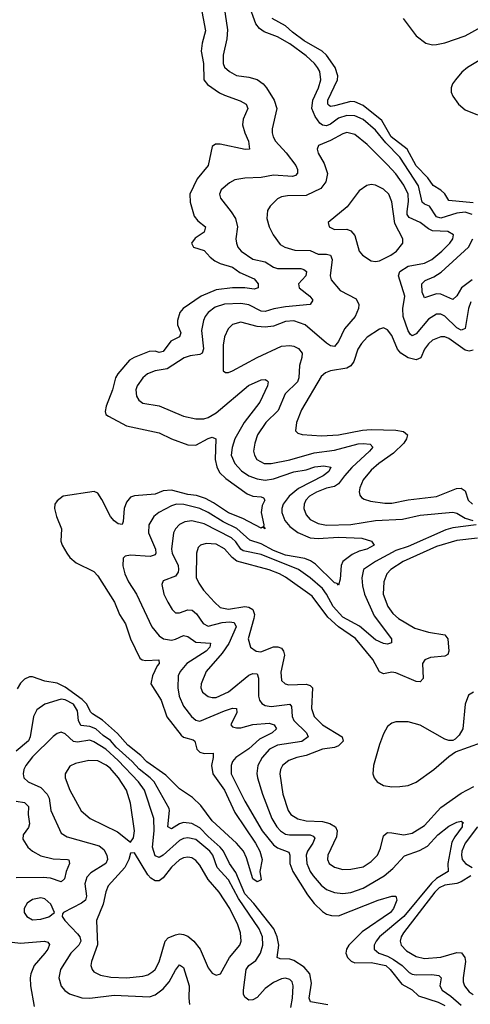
# Model space of a CAD drawing. Header units: inches. Extents: x 1843162 to 1959474, y 907081 to 1016326.
# Tile 616 of 656: x 1935907 to 1938115, y 982120 to 986944. Entities that reach past the tile are written whole.
import ezdxf

# ---------------------------------------------------------------- set-up
doc = ezdxf.new("R2010")
doc.units = ezdxf.units.IN
doc.header["$MEASUREMENT"] = 0
doc.layers.add('B9938', color=7, linetype='Continuous')

msp = doc.modelspace()

# ---------------------------------------------------------------- linework, layer by layer
at = {"layer": 'B9938', "color": 5}
for points, elevation in [([(1936901.7, 987050), (1936924.7, 986895.3), (1936922.3, 986850), (1936903.4, 986770), (1936903.6, 986730), (1936910, 986712), (1936934.4, 986690), (1936970, 986671.4), (1937030, 986663.1), (1937070, 986651.5), (1937099.2, 986630), (1937116, 986610), (1937153.1, 986550), (1937167.2, 986510), (1937144.4, 986410), (1937143.5, 986390), (1937149.5, 986370), (1937160.9, 986350), (1937212.6, 986292.6), (1937260.7, 986230), (1937267.9, 986210), (1937267.6, 986192.4), (1937258.3, 986181.7), (1937244.1, 986175.9), (1937150, 986182.3), (1937090, 986171.3), (1937010, 986168.4), (1936960.3, 986159.7), (1936934.4, 986145.6), (1936894.4, 986110), (1936886, 986090), (1936890.3, 986070), (1936943.7, 986003.7), (1936964.4, 985970), (1936973.8, 985930), (1936966.8, 985870), (1936969.4, 985850), (1936976, 985830), (1936992.8, 985810), (1937050, 985770.6), (1937110, 985757.8), (1937150, 985731.9), (1937170, 985725.5), (1937285, 985725), (1937299.6, 985719.6), (1937311.8, 985710), (1937308.5, 985690), (1937273.7, 985650), (1937275.9, 985630), (1937329.2, 985590), (1937343.9, 985570), (1937331.1, 985548.9), (1937210, 985537.3), (1937152.3, 985527.7), (1937110, 985514.8), (1937090, 985515.7), (1937030, 985546.5), (1936990, 985553.9), (1936910, 985550.3), (1936864.3, 985535.7), (1936830.8, 985510), (1936815.3, 985490), (1936807, 985470), (1936798, 985422), (1936807.9, 985332.1), (1936800.7, 985310), (1936790, 985303.6), (1936742.8, 985297.2), (1936712.9, 985287.1), (1936630, 985233), (1936570, 985223.4), (1936533.6, 985210), (1936509.4, 985190), (1936482.3, 985150), (1936475.9, 985130), (1936479.3, 985099.3), (1936490, 985079.5), (1936510, 985064.7), (1936590, 985051.8), (1936710, 985001.5), (1936770, 984988.1), (1936808.7, 984988.7), (1936830, 984995.3), (1936870, 985018.5), (1937028.6, 985151.4), (1937090, 985179.5), (1937110, 985181.1), (1937117.3, 985177.3), (1937124.4, 985170), (1937121.3, 985150), (1937083.1, 985070), (1937006.9, 984970), (1936960.9, 984890), (1936947.8, 984847.8), (1936943.9, 984810), (1936960.4, 984770), (1936993.8, 984733.8), (1937029.5, 984709.5), (1937070, 984694.4), (1937110, 984688), (1937150, 984694.8), (1937250, 984729.7), (1937310, 984738.5), (1937354, 984754), (1937397.9, 984757.9), (1937431.6, 984751.6), (1937422.6, 984730), (1937393.8, 984710), (1937273.1, 984646.9), (1937226.8, 984610), (1937198.3, 984570), (1937191.8, 984550), (1937191, 984530), (1937205.6, 984490), (1937230, 984461.5), (1937270, 984431), (1937330, 984406.1), (1937370, 984401.6), (1937469.4, 984409.4), (1937583.4, 984403.4), (1937630.8, 984390), (1937644.4, 984370), (1937608.4, 984350), (1937570, 984339.9), (1937535.7, 984324.3), (1937491, 984290), (1937481.7, 984270), (1937476.9, 984203.1), (1937470, 984173.2), (1937462.4, 984182.4), (1937450, 984185.7), (1937356.2, 984276.2), (1937332.6, 984292.6), (1937304.3, 984304.3), (1937210, 984320.3), (1937150, 984344.3), (1937090, 984377), (1937034.7, 984394.7), (1936971.4, 984451.4), (1936903.5, 984483.5), (1936830, 984529.6), (1936790, 984549.3), (1936711.4, 984568.6), (1936676, 984570), (1936650, 984562.7), (1936589.1, 984530), (1936564.5, 984510), (1936539, 984470), (1936538.5, 984430), (1936572.2, 984350), (1936573.6, 984330), (1936570, 984323.1), (1936546.5, 984313.5), (1936450, 984321.1), (1936423.7, 984316.3), (1936413.3, 984306.7), (1936411.5, 984268.5), (1936422.3, 984230), (1936440.1, 984190), (1936478.5, 984130), (1936555, 983970), (1936590, 983926), (1936611.2, 983911.2), (1936650, 983904.6), (1936670, 983908.4), (1936710, 983927.1), (1936730, 983922.8), (1936770, 983894.5), (1936842, 983890), (1936838.6, 983870), (1936820.4, 983850), (1936726.5, 983790), (1936693, 983750), (1936683.2, 983730), (1936681.2, 983670), (1936689, 983630), (1936710, 983581.2), (1936747.9, 983530), (1936770, 983513), (1936790, 983506.7), (1936910, 983558.4), (1936950, 983571.5), (1936970, 983570.2), (1936970.7, 983550), (1936941, 983490), (1936950, 983479.7), (1936970, 983474.4), (1936990, 983475.3), (1937050, 983491.5), (1937130, 983497.3), (1937154.4, 983490), (1937166, 983470), (1937144.7, 983450), (1937081.4, 983418.6), (1937030, 983371.5), (1936965.8, 983330), (1936950.1, 983310), (1936942.5, 983290), (1936942.7, 983250), (1937010, 983115), (1937095.2, 982970), (1937150, 982901.1), (1937170, 982886.2), (1937225.8, 982865.7), (1937230.1, 982850.1), (1937230.1, 982810), (1937246, 982770), (1937316.8, 982656.8), (1937350, 982614.3), (1937390, 982574.3), (1937410, 982562.3), (1937435.2, 982555.2), (1937470, 982552.8), (1937663.6, 982630), (1937730, 982650.2), (1937751, 982650), (1937755.8, 982630), (1937738.5, 982590), (1937723.6, 982570), (1937584.7, 982475.3), (1937519.8, 982410), (1937507.9, 982390), (1937505.5, 982370), (1937513.3, 982350), (1937531.9, 982331.9), (1937550, 982323.3), (1937630, 982324.4), (1937701.4, 982310), (1937722.4, 982290), (1937778.9, 982218.9), (1937830.4, 982190.4), (1937861.6, 982161.6), (1937957.4, 982130), (1937990, 982114.6)], 440), ([(1938125, 985990), (1938090, 986000.9), (1938050, 985997.1), (1937970, 985971.8), (1937950, 985978.7), (1937914.6, 986030), (1937890, 986040.2), (1937878.6, 986050), (1937860.9, 986130), (1937770, 986270.4), (1937701.5, 986341.5), (1937650, 986403.9), (1937590, 986456.1), (1937550, 986474.1), (1937510, 986474.9), (1937470, 986461.2), (1937430, 986433), (1937410, 986424.6), (1937390, 986427.2), (1937377.5, 986437.5), (1937354.4, 986470), (1937339.1, 986510), (1937343.8, 986550), (1937370.7, 986610), (1937382.8, 986650), (1937378.1, 986690), (1937366.9, 986710), (1937351.4, 986730), (1937310, 986767.6), (1937230, 986825.9), (1937170, 986859.7), (1937105.6, 986885.6), (1937081.4, 986901.4), (1937063.7, 986923.7), (1937030, 987018.4)], 440), ([(1936794.2, 987010), (1936817.8, 986890), (1936801.6, 986830), (1936796.6, 986790), (1936806.9, 986730), (1936808.9, 986650), (1936826.6, 986626.6), (1936886.4, 986586.4), (1936910, 986573.9), (1936987.2, 986547.2), (1937016.1, 986530), (1937024.7, 986510), (1937002.7, 986457.3), (1936998.7, 986430), (1937009.4, 986390), (1937028.4, 986350), (1937033.1, 986310), (1937012.1, 986307.9), (1936890, 986334.8), (1936865.7, 986334.3), (1936850, 986322.9), (1936830.1, 986230), (1936776, 986164), (1936740.2, 986090), (1936742.1, 986050), (1936762.3, 985982.3), (1936779.2, 985959.2), (1936817.6, 985930), (1936810, 985903.5), (1936766.1, 985873.9), (1936748.7, 985848.7), (1936758.4, 985830), (1936810, 985814.2), (1936840.5, 985780.5), (1936863.2, 985763.2), (1936890, 985749.6), (1936950, 985731.6), (1936985.7, 985705.7), (1937055.3, 985675.3), (1937076, 985650), (1937076, 985630), (1937055.7, 985624.3), (1937010, 985629.9), (1936950, 985630.4), (1936870, 985620.3), (1936796.1, 985590), (1936707.8, 985530), (1936691.5, 985510), (1936680.5, 985470), (1936680.4, 985450), (1936695.9, 985410), (1936690.2, 985390), (1936646.8, 985370), (1936610, 985318.8), (1936590, 985313.3), (1936570, 985320.7), (1936541, 985319), (1936467.6, 985290), (1936444.4, 985275.6), (1936387, 985210), (1936376, 985190), (1936362.1, 985130), (1936330.1, 985050), (1936325, 985025), (1936329.2, 985010), (1936341.5, 985001.5), (1936430, 984954.2), (1936590, 984919.6), (1936650, 984891.3), (1936730, 984861.7), (1936770, 984858.9), (1936830, 984891.8), (1936850, 984898.2), (1936868.5, 984890), (1936864.1, 984790), (1936872.9, 984752.9), (1936886, 984726), (1936916.4, 984696.4), (1937020.8, 984620.8), (1937050, 984609.3), (1937090, 984607.2), (1937101.7, 984601.7), (1937108.7, 984590), (1937095.6, 984564.4), (1937089.4, 984530), (1937103.1, 984470), (1937101.3, 984461.3), (1937110.2, 984449.8), (1937097.2, 984457.2), (1937090, 984453.3), (1937001, 984501), (1936930, 984527.6), (1936857.2, 984577.2), (1936818, 984598), (1936772.5, 984612.5), (1936730, 984618.5), (1936650, 984639.5), (1936610, 984636.1), (1936570, 984620.3), (1936470, 984612.2), (1936450, 984605.6), (1936430, 984581.1), (1936419.1, 984550), (1936413.8, 984486.2), (1936408.7, 984471.3), (1936390, 984474.3), (1936370, 984488.4), (1936351, 984510), (1936310, 984592.9), (1936290, 984623.9), (1936272.3, 984632.3), (1936119.6, 984610), (1936090, 984586.6), (1936079.2, 984570), (1936077.1, 984550), (1936086.4, 984510), (1936110.9, 984450), (1936108.9, 984388.9), (1936114.8, 984370), (1936137.6, 984330), (1936151.9, 984310), (1936183, 984283), (1936270, 984241.3), (1936290, 984220.2), (1936371.2, 984091.2), (1936395.8, 984030), (1936424.9, 983984.9), (1936450, 983910.3), (1936495.5, 983815.5), (1936507.1, 983807.1), (1936524.4, 983804.4), (1936588.5, 983808.5), (1936591, 983790), (1936581.2, 983778.8), (1936557.5, 983730), (1936548.7, 983690), (1936599.5, 983610), (1936628.4, 983528.4), (1936698.4, 983438.4), (1936710, 983428.4), (1936756.2, 983416.2), (1936764.4, 983410), (1936775.3, 983370), (1936790, 983355.9), (1936810, 983349.5), (1936854.4, 983350), (1936855.7, 983330), (1936846.1, 983290), (1936853.9, 983250), (1936910, 983168.5), (1936960.5, 983060.5), (1937062.6, 982910), (1937083.9, 982870), (1937095.3, 982830), (1937084.4, 982770), (1937090.4, 982730), (1937070, 982719.5), (1937050, 982735.1), (1937017.9, 982837.9), (1937003.1, 982870), (1936968.8, 982908.8), (1936850, 983019.3), (1936794.5, 983094.5), (1936752.9, 983132.9), (1936690, 983175.1), (1936623, 983243), (1936530, 983307.9), (1936499.7, 983339.7), (1936436.7, 983390), (1936386.3, 983446.3), (1936312.7, 983512.7), (1936263.5, 983543.5), (1936253.6, 983553.6), (1936236.1, 983590), (1936213.3, 983613.3), (1936130, 983674.3), (1936090, 983693.5), (1936030, 983702.7), (1935970, 983724.3), (1935955.2, 983724.8), (1935930, 983713.3), (1935910, 983693.3), (1935893.9, 983666.1)], 420), ([(1938130, 986046.7), (1938010, 986057.9), (1937990, 986091), (1937970, 986109.4), (1937932.5, 986132.5), (1937907.2, 986170), (1937850, 986228.1), (1937805.4, 986310), (1937727.7, 986370), (1937681.2, 986450), (1937590, 986523.8), (1937550, 986542.7), (1937530, 986543.5), (1937450, 986522), (1937430, 986519.6), (1937423.3, 986523.3), (1937417.5, 986530), (1937417.1, 986550), (1937463.9, 986650), (1937465.9, 986670), (1937452.2, 986710), (1937410, 986770.4), (1937389.9, 986790), (1937300.3, 986840.3), (1937243.1, 986883.1), (1937210, 986914.2), (1937144.2, 986950)], 420), ([(1937785.5, 986950), (1937850, 986866), (1937898, 986830), (1937930, 986821.5), (1937950, 986822.6), (1937990, 986831), (1938090, 986865.6), (1938170, 986909.7)], 420), ([(1938218.8, 986781.2), (1938101.2, 986710), (1938073.5, 986686.5), (1938042.4, 986650), (1938028.3, 986630), (1938021, 986610), (1938022.1, 986590), (1938030.1, 986570), (1938056.6, 986530), (1938090, 986503.3), (1938150, 986478.3)], 420), ([(1938118.3, 985561.7), (1938106.8, 985530), (1938090, 985431.1), (1938076, 985424), (1938070, 985422.7), (1938050, 985434.9), (1937990, 985492.1), (1937970, 985502.2), (1937950, 985501.6), (1937910, 985477.4), (1937850, 985404.5), (1937830, 985395.3), (1937822.1, 985402.1), (1937810, 985419.7), (1937786.3, 985490), (1937783.9, 985530), (1937793.7, 985590), (1937763.1, 985690), (1937769.9, 985710), (1937810, 985736.4), (1937890, 985751.5), (1937926, 985770), (1937975.5, 985810), (1938015.4, 985850), (1938029, 985870), (1938032.5, 985890), (1938005.9, 985905.9), (1937930, 985910.6), (1937910, 985919.9), (1937870, 985949.9), (1937815.3, 985975.3), (1937805.9, 985990), (1937805.2, 986005.2), (1937812.8, 986052.8), (1937810.9, 986090), (1937790, 986133.4), (1937750, 986188.8), (1937710, 986233.8), (1937610, 986333), (1937550, 986381.4), (1937510, 986391), (1937490, 986385.6), (1937430, 986352.1), (1937371.3, 986328.7), (1937364, 986310), (1937370.2, 986290), (1937399.2, 986239.2), (1937414.5, 986190), (1937407.9, 986150), (1937382.3, 986117.7), (1937310, 986083.1), (1937218.5, 986081.5), (1937190, 986077), (1937170, 986066.2), (1937134.3, 986030), (1937122, 986010), (1937118.4, 985970), (1937130.2, 985930), (1937149.2, 985890), (1937183.6, 985843.6), (1937205.5, 985830), (1937255.2, 985815.2), (1937330, 985813.3), (1937370, 985795.8), (1937410, 985795.7), (1937430.8, 985790.8), (1937437.7, 985770), (1937428.9, 985690), (1937433.8, 985670), (1937477, 985617), (1937555.9, 985575.9), (1937568.4, 985548.4), (1937566.6, 985530), (1937550.7, 985490), (1937498.1, 985430), (1937470, 985368.3), (1937450, 985342.6), (1937430, 985345.8), (1937410, 985359.9), (1937305.1, 985450), (1937250, 985468.4), (1937210, 985464.9), (1937150, 985443), (1937110, 985437.7), (1937070, 985441.3), (1936990, 985463), (1936950, 985450.7), (1936928.5, 985430), (1936910.2, 985390), (1936903.8, 985350), (1936904.5, 985224.5), (1936915.3, 985215.3), (1936930, 985215.5), (1936950, 985223.1), (1937071, 985289), (1937190, 985344.8), (1937230, 985348.7), (1937250, 985345.2), (1937273.9, 985333.9), (1937290.9, 985310), (1937290.1, 985290), (1937277.3, 985250), (1937275.2, 985190), (1937268.2, 985170), (1937208.3, 985111.7), (1937173.8, 985030), (1937113.4, 984970), (1937071.9, 984910), (1937058.5, 984870), (1937053.4, 984830), (1937056.8, 984810), (1937068.8, 984790), (1937104.4, 984770), (1937139.3, 984770), (1937230, 984788.5), (1937350, 984822.4), (1937450, 984834.9), (1937566, 984866), (1937590, 984868.6), (1937623.8, 984863.8), (1937636.9, 984850), (1937621.7, 984830), (1937534.9, 984750), (1937498.3, 984710), (1937469.8, 984670.2), (1937450, 984657.5), (1937410, 984648.2), (1937361.5, 984630), (1937327.5, 984610), (1937309, 984590), (1937300.4, 984570), (1937299.2, 984550), (1937310, 984518.5), (1937330, 984495.5), (1937370, 984476.4), (1937410, 984468.4), (1937530, 984470.5), (1937650, 984490.5), (1937782.7, 984497.3), (1937870, 984517.4), (1938030, 984530.6), (1938050, 984526), (1938090, 984501.3), (1938128.2, 984490)], 460), ([(1938124.2, 985670), (1938071.6, 985630), (1938048.8, 985591.2), (1938030, 985574.1), (1937970, 985599.5), (1937950, 985601.2), (1937890, 985582), (1937879.9, 985610), (1937877.5, 985650), (1937894.1, 985665.9), (1937935.9, 985684.1), (1937972.4, 985707.6), (1938105.7, 985830), (1938128.4, 985870)], 440), ([(1938130, 985324.5), (1938110, 985319.7), (1938090, 985325.4), (1938010, 985381.9), (1937990, 985389.9), (1937970, 985389.9), (1937930, 985373.5), (1937910, 985355.9), (1937890.6, 985330), (1937872.6, 985287.4), (1937850, 985277.3), (1937810, 985287.2), (1937774.6, 985310), (1937758.2, 985330), (1937730, 985396.3), (1937710, 985425.1), (1937690, 985434), (1937670, 985427.7), (1937610, 985388.2), (1937581.7, 985358.3), (1937564.1, 985330), (1937543.6, 985270), (1937530, 985247.7), (1937510, 985237.1), (1937430, 985224.1), (1937406.1, 985213.9), (1937384.6, 985195.4), (1937287.3, 985032.7), (1937263.2, 984970), (1937258.7, 984930), (1937270, 984918.7), (1937291.9, 984911.9), (1937385.6, 984905.6), (1937470, 984910.6), (1937586.9, 984933.1), (1937630, 984937), (1937750, 984933.1), (1937787.2, 984927.2), (1937807.8, 984910), (1937802.3, 984890), (1937789.1, 984870), (1937739.3, 984820.7), (1937666.6, 984770), (1937630, 984737.9), (1937589.5, 984690), (1937573.5, 984650), (1937571.3, 984631.3), (1937574.4, 984614.4), (1937582.7, 984602.7), (1937594.6, 984594.6), (1937625.8, 984585.7), (1937695.6, 984575.6), (1937730, 984575.9), (1937810, 984591.6), (1937950, 984608.8), (1938047.8, 984647.8), (1938070, 984649.5), (1938090, 984636.2), (1938105.4, 984590), (1938125.3, 984570)], 480), ([(1938144.4, 984470), (1938030, 984455.2), (1937995.9, 984444.1), (1937810, 984362.6), (1937750, 984343.4), (1937650.1, 984290), (1937592, 984250), (1937584, 984210), (1937586.9, 984170), (1937596.5, 984130), (1937643.8, 984023.8), (1937728.8, 983910), (1937728.2, 983891.8), (1937710, 983885.3), (1937690, 983888.2), (1937650, 983906.5), (1937572.8, 983972.8), (1937490, 984016.9), (1937442.6, 984070), (1937410.2, 984130), (1937390, 984156.8), (1937330, 984209.9), (1937273.5, 984250), (1937090, 984323.9), (1937002.5, 984342.5), (1936990, 984350.4), (1936965.8, 984385.7), (1936945, 984405), (1936810, 984474.6), (1936750, 984488.5), (1936716.5, 984483.5), (1936690, 984470.5), (1936670.9, 984450), (1936660.1, 984430), (1936650.5, 984350), (1936654.2, 984330), (1936682.7, 984270), (1936685.7, 984250), (1936682.7, 984237.3), (1936670, 984218.6), (1936610, 984194.5), (1936602.7, 984177.3), (1936612.7, 984130), (1936632.8, 984090), (1936653.7, 984053.7), (1936670, 984038.9), (1936690, 984038.5), (1936730, 984052.8), (1936751.9, 984051.9), (1936773.9, 984033.9), (1936806, 983986), (1936830, 983972.4), (1936898.9, 983990), (1936934.2, 983994.1), (1936958, 983990), (1936967.8, 983970), (1936931.7, 983888.3), (1936899.1, 983840.9), (1936821.1, 983750), (1936795.3, 983690), (1936794.8, 983670), (1936803.2, 983650), (1936830, 983628.9), (1936850, 983622.9), (1936870, 983624), (1936930, 983651.9), (1937030, 983732.2), (1937050, 983740.5), (1937070, 983738.5), (1937077.6, 983717.6), (1937076.3, 983630), (1937081.7, 983610), (1937093.6, 983593.6), (1937110, 983584.5), (1937139.3, 983579.3), (1937230, 983591.2), (1937239.3, 983579.3), (1937242.1, 983530), (1937249.6, 983510), (1937312, 983450), (1937320.2, 983430), (1937290, 983407.6), (1937170, 983390.3), (1937131.5, 983370), (1937095.6, 983330), (1937073.8, 983290), (1937068.9, 983251.1), (1937072.5, 983230), (1937097.4, 983150), (1937142.9, 983030), (1937167.6, 982990), (1937185.5, 982970), (1937210, 982954.2), (1937229.7, 982949.7), (1937330.4, 982950), (1937344.5, 982944.5), (1937353.3, 982933.3), (1937344.2, 982910), (1937318, 982870), (1937311.4, 982850), (1937313.6, 982810), (1937330, 982771), (1937344.7, 982750), (1937384.6, 982704.6), (1937410, 982683.3), (1937450, 982668.5), (1937490, 982663.1), (1937530, 982667.6), (1937590, 982689.2), (1937693.7, 982750), (1937734.7, 982785.3), (1937792.8, 982847.2), (1937866, 982874), (1937905.2, 982894.8), (1937956.5, 982950), (1938010, 982992.3), (1938050, 983013), (1938070, 983016.9), (1938081.6, 983010), (1938075.8, 983004.2), (1938074.6, 982990), (1938038.8, 982941.2), (1938025.4, 982914.6), (1938005.6, 982810), (1938006, 982770), (1937950, 982736), (1937925.7, 982714.3), (1937790, 982549.9), (1937670.7, 982450), (1937653.6, 982430), (1937643.9, 982410), (1937644.6, 982390), (1937666.8, 982370), (1937710, 982355.2), (1937739.4, 982339.4), (1937781.7, 982310), (1937815.1, 982275.1), (1937830, 982267.1), (1937850, 982264), (1937926.4, 982266.4), (1937961.4, 982261.4), (1937973.2, 982250), (1937965.6, 982210), (1937976.8, 982190), (1938020.5, 982160.5), (1938070, 982116.2)], 460), ([(1938150, 984403.3), (1938050, 984393), (1937950, 984363.2), (1937786.3, 984290), (1937725.1, 984250), (1937706.3, 984230), (1937690.7, 984190), (1937688, 984130), (1937710.6, 984070), (1937734.9, 984034.9), (1937764, 984010), (1937842.7, 983962.7), (1937910, 983943), (1937990.1, 983930.1), (1938005.2, 983910), (1938010.1, 983850), (1938005.4, 983834.5), (1937990, 983825.5), (1937920.5, 983819.5), (1937892.6, 983807.4), (1937881.5, 983790), (1937883.9, 983716.1), (1937870, 983699.3), (1937850, 983702.1), (1937750, 983744.7), (1937730, 983747.8), (1937690, 983738.8), (1937670, 983748.6), (1937637.1, 983810), (1937552.2, 983912.2), (1937469.1, 983969.1), (1937417.3, 984017.3), (1937339.4, 984119.4), (1937210, 984213.6), (1937180.7, 984230), (1937130, 984248.9), (1936971.7, 984291.6), (1936948.7, 984308.7), (1936910, 984352.3), (1936870, 984374.7), (1936821.4, 984378.6), (1936792.7, 984370), (1936781.4, 984358.6), (1936773.1, 984330), (1936771.6, 984211.6), (1936784, 984184), (1936807.6, 984150), (1936861.5, 984090), (1936890, 984065.1), (1936930, 984056.6), (1937010, 984068.9), (1937030, 984066.3), (1937050, 984054.3), (1937057.3, 984030), (1937054.5, 984010), (1937025.8, 983910), (1937038, 983870), (1937064.9, 983850), (1937087.8, 983847.8), (1937150, 983871.5), (1937171.7, 983871.8), (1937190, 983864.3), (1937200.4, 983850), (1937205.2, 983830), (1937187.3, 983747.3), (1937190, 983707.2), (1937207.2, 983690), (1937225.7, 983685.7), (1937310, 983688.2), (1937330, 983682.8), (1937341, 983670), (1937336.4, 983570), (1937350.7, 983530), (1937390.1, 983490.1), (1937487.4, 983430), (1937491.7, 983410), (1937470, 983386.2), (1937450, 983378.7), (1937390, 983369.5), (1937310, 983338.9), (1937264.9, 983330), (1937225.1, 983314.9), (1937195, 983290), (1937184.4, 983270), (1937181.2, 983250), (1937196.6, 983150), (1937222.1, 983070), (1937235.5, 983050), (1937270, 983028.2), (1937310, 983019.2), (1937390, 983016.4), (1937426.4, 983006.4), (1937453.8, 982990), (1937462.5, 982970), (1937460, 982940), (1937417.1, 982850), (1937414.5, 982830), (1937423.2, 982810), (1937450, 982791.2), (1937490, 982781.3), (1937530, 982781.4), (1937590, 982793.8), (1937630, 982819.5), (1937659.9, 982850), (1937675.7, 982884.3), (1937690, 982945.2), (1937702.5, 982957.5), (1937710, 982961.5), (1937730, 982960.5), (1937790, 982950.1), (1937830, 982959.1), (1937890, 982996), (1937970, 983084), (1938070, 983154.6), (1938132.8, 983187.2)], 480), ([(1938130.8, 983649.2), (1938105.9, 983634.1), (1938090.2, 983590), (1938078.1, 983470), (1938061.2, 983438.8), (1938040.8, 983419.2), (1938030, 983413.2), (1938010, 983413), (1937990, 983419.9), (1937870, 983488.5), (1937810, 983504.5), (1937750, 983503.5), (1937730, 983497.4), (1937710, 983481.6), (1937690, 983444.5), (1937670, 983392.3), (1937640.8, 983290), (1937637, 983250), (1937644.4, 983230), (1937659.3, 983210), (1937690, 983192), (1937730, 983186.2), (1937770, 983186.7), (1937810, 983192.2), (1937850, 983208.4), (1937936.4, 983270), (1938010, 983334.7), (1938043.1, 983356.9), (1938170, 983403.5)], 520), ([(1937416.9, 982116.9), (1937331.4, 982131.4), (1937325.3, 982150), (1937336.4, 982223.5), (1937328.2, 982270), (1937301.7, 982301.7), (1937250, 982335.2), (1937230, 982342), (1937183.3, 982343.3), (1937168.7, 982348.7), (1937177.4, 982410), (1937168.1, 982450), (1937151.5, 982490), (1937054.4, 982614.4), (1937010, 982661.2), (1936966.2, 982766.2), (1936935, 982810), (1936905.8, 982870), (1936889.6, 982890), (1936830, 982942.4), (1936790, 982985.4), (1936750, 983006.1), (1936710, 983011.5), (1936690, 983004.5), (1936650, 982980.2), (1936633.3, 982990), (1936641.5, 983070), (1936638.9, 983078.9), (1936565.4, 983210), (1936546.7, 983230), (1936492, 983272), (1936458.6, 983310), (1936379.4, 983379.4), (1936351.9, 983411.9), (1936316.5, 983436.5), (1936279.9, 983470), (1936250, 983481.5), (1936206.1, 983486.1), (1936195.3, 983510), (1936190, 983558.8), (1936170, 983590.3), (1936130, 983612.7), (1936110, 983614.5), (1936029.1, 983590.9), (1935990, 983562.7), (1935974.1, 983530), (1935958, 983430), (1935950, 983411.7), (1935890, 983360.2)], 440), ([(1937235.6, 982104.4), (1937243.8, 982150), (1937247.3, 982210), (1937242.7, 982230), (1937230, 982241.4), (1937210, 982248.2), (1937190, 982245.6), (1937150, 982226.9), (1937110, 982198), (1937070, 982153.6), (1937050, 982142), (1937030, 982141), (1937010, 982154.8), (1937003.1, 982170), (1937003.7, 982190), (1937016.7, 982290), (1937029.9, 982310.1), (1937064.7, 982335.3), (1937086.4, 982370), (1937099, 982410), (1937096.7, 982450), (1937080.1, 982490), (1936979.2, 982639.2), (1936930, 982729.4), (1936874.9, 982790), (1936853.1, 982850), (1936839.3, 982870), (1936770, 982927.6), (1936730, 982936.5), (1936710, 982933), (1936690, 982922), (1936610, 982851.3), (1936590, 982839), (1936570, 982848.2), (1936557.7, 982890), (1936565.3, 982970), (1936564.8, 983030), (1936518, 983170), (1936488.3, 983210), (1936390, 983314.3), (1936329, 983370), (1936270, 983406.7), (1936250, 983414.3), (1936190, 983404.1), (1936170, 983408), (1936130, 983445.3), (1936110, 983453.8), (1936090, 983447.7), (1936070, 983432.9), (1935970, 983332.5), (1935937, 983290), (1935927.3, 983270), (1935923.7, 983250), (1935927.2, 983230), (1935947.8, 983210), (1936010, 983182.2), (1936041.3, 983150), (1936051.9, 983130), (1936059.8, 983070), (1936110, 982958.9), (1936140, 982940), (1936296.3, 982896.3), (1936318.4, 982878.4), (1936334.5, 982850), (1936336.9, 982830), (1936329.5, 982810), (1936256.1, 982763.9), (1936236.2, 982743.8), (1936226.5, 982710), (1936234.2, 982650), (1936228.8, 982630), (1936210, 982615.3), (1936120.7, 982570), (1936117.1, 982562.9), (1936114.4, 982550), (1936127.2, 982530), (1936190, 982465.7), (1936201.2, 982450), (1936205.5, 982430), (1936195.9, 982410), (1936157.9, 982370), (1936105.9, 982290), (1936098.6, 982250), (1936109.6, 982209.6), (1936128, 982188), (1936151.1, 982171.1), (1936212, 982152), (1936250.6, 982150.6), (1936370, 982165.3), (1936542.6, 982157.4), (1936570, 982166.8), (1936610, 982196), (1936639.5, 982230), (1936670, 982287.3), (1936690, 982314), (1936710, 982299.7), (1936737.8, 982210), (1936735.3, 982150), (1936739.3, 982119.3)], 460), ([(1935890, 983116.1), (1935929.6, 983109.6), (1935949.4, 983090), (1935948.6, 983050), (1935955, 983005), (1935950, 982986.9), (1935923.9, 982950), (1935921.6, 982930), (1935946.8, 982890), (1935970.2, 982870), (1936010, 982848), (1936070, 982833.2), (1936141, 982830), (1936147.2, 982827.2), (1936151.1, 982810), (1936133.9, 982770), (1936125.6, 982734.4), (1936110, 982720.3), (1936058.2, 982738.2), (1936021, 982741), (1935890, 982739.9)], 440), ([(1938150.4, 982989.6), (1938090.1, 982910), (1938074.4, 982870), (1938072, 982850), (1938075.6, 982830), (1938092.4, 982810), (1938124.4, 982790)], 480), ([(1938118.5, 982750), (1938070, 982720.6), (1938050, 982712.5), (1937990, 982703.6), (1937962.1, 982690), (1937941.1, 982670), (1937787.9, 982470), (1937776.8, 982450), (1937771.9, 982430), (1937776.3, 982410), (1937802.2, 982382.2), (1937850, 982353.6), (1937890, 982344.3), (1937970, 982351.3), (1938050, 982373.4), (1938072.7, 982372.7), (1938088.9, 982350), (1938091.8, 982330), (1938079.8, 982250), (1938080.5, 982230), (1938087.3, 982210), (1938110, 982181.2), (1938130, 982168.1)], 480), ([(1935870, 982424.8), (1935910, 982420.3), (1936028.8, 982428.8), (1936043.8, 982423.8), (1936052.3, 982412.3), (1936043.9, 982390), (1936029.5, 982370), (1935977.5, 982310), (1935960.8, 982270), (1935957.6, 982250), (1935960.4, 982210), (1935978.2, 982110)], 440)]:
    msp.add_lwpolyline(points, dxfattribs=dict(at, elevation=elevation))
for points, elevation in [([(1937630, 986137.4), (1937607.7, 986132.3), (1937570, 986105.6), (1937511.8, 986028.2), (1937419.1, 985950), (1937422.8, 985930), (1937450, 985916.4), (1937510, 985917.4), (1937530, 985910.3), (1937550, 985887.7), (1937570.2, 985810.2), (1937587.2, 985790), (1937630, 985763.2), (1937650, 985759.1), (1937670, 985762.2), (1937725.7, 985790), (1937754, 985810), (1937784.8, 985850), (1937785.3, 985870), (1937745.4, 985945.4), (1937730, 986052.3), (1937715.2, 986090), (1937690, 986113.3), (1937650, 986133.3)], 480), ([(1936244.9, 983315.1), (1936179.5, 983300.5), (1936153, 983287), (1936130.3, 983250), (1936130.3, 983229.7), (1936153.1, 983170), (1936207.7, 983067.7), (1936251.7, 983030), (1936385.6, 982965.6), (1936450, 982914.8), (1936464.2, 982935.8), (1936469.7, 982970), (1936450, 983106), (1936429.9, 983170), (1936391.2, 983230), (1936350, 983277), (1936330, 983292.5), (1936290, 983312.5)], 480), ([(1936470, 982862), (1936450, 982861.2), (1936441.1, 982830), (1936421.9, 982790), (1936339.7, 982700.3), (1936328.8, 982671.2), (1936316.3, 982610), (1936282.9, 982530), (1936288.6, 982411.4), (1936257.8, 982330), (1936255.4, 982310), (1936261.2, 982290), (1936270, 982279.6), (1936302.3, 982262.3), (1936352.8, 982252.8), (1936430, 982249.6), (1936510, 982257.5), (1936535.3, 982264.7), (1936559.9, 982280.1), (1936570.5, 982290), (1936590, 982327.4), (1936620.2, 982430), (1936634.6, 982445.4), (1936670, 982460.6), (1936690, 982464.6), (1936710, 982461.3), (1936730, 982454.3), (1936760.9, 982430), (1936790.5, 982390.5), (1936830, 982299.5), (1936850, 982273.4), (1936870, 982263.6), (1936891.1, 982270), (1936934.8, 982350), (1936986, 982410), (1936991.7, 982430), (1936988.1, 982470), (1936975, 982510), (1936936.1, 982590), (1936883.8, 982670), (1936830.9, 982730.9), (1936790, 982802.5), (1936770, 982824.7), (1936750, 982837.2), (1936730, 982840.8), (1936710, 982837.3), (1936690, 982827.4), (1936650, 982792.5), (1936610, 982739.9), (1936590, 982725.7), (1936570, 982725.6), (1936550, 982737.3), (1936534, 982754)], 480), ([(1936010, 982642.2), (1935970, 982633.6), (1935944, 982616), (1935929.2, 982590), (1935929.2, 982570), (1935941.1, 982550), (1935970, 982534.7), (1936010, 982537.1), (1936050, 982549.2), (1936077.2, 982570), (1936058.5, 982610), (1936030, 982636.2)], 460)]:
    msp.add_lwpolyline(points, close=True, dxfattribs=dict(at, elevation=elevation))

doc.saveas('drawing.dxf')
